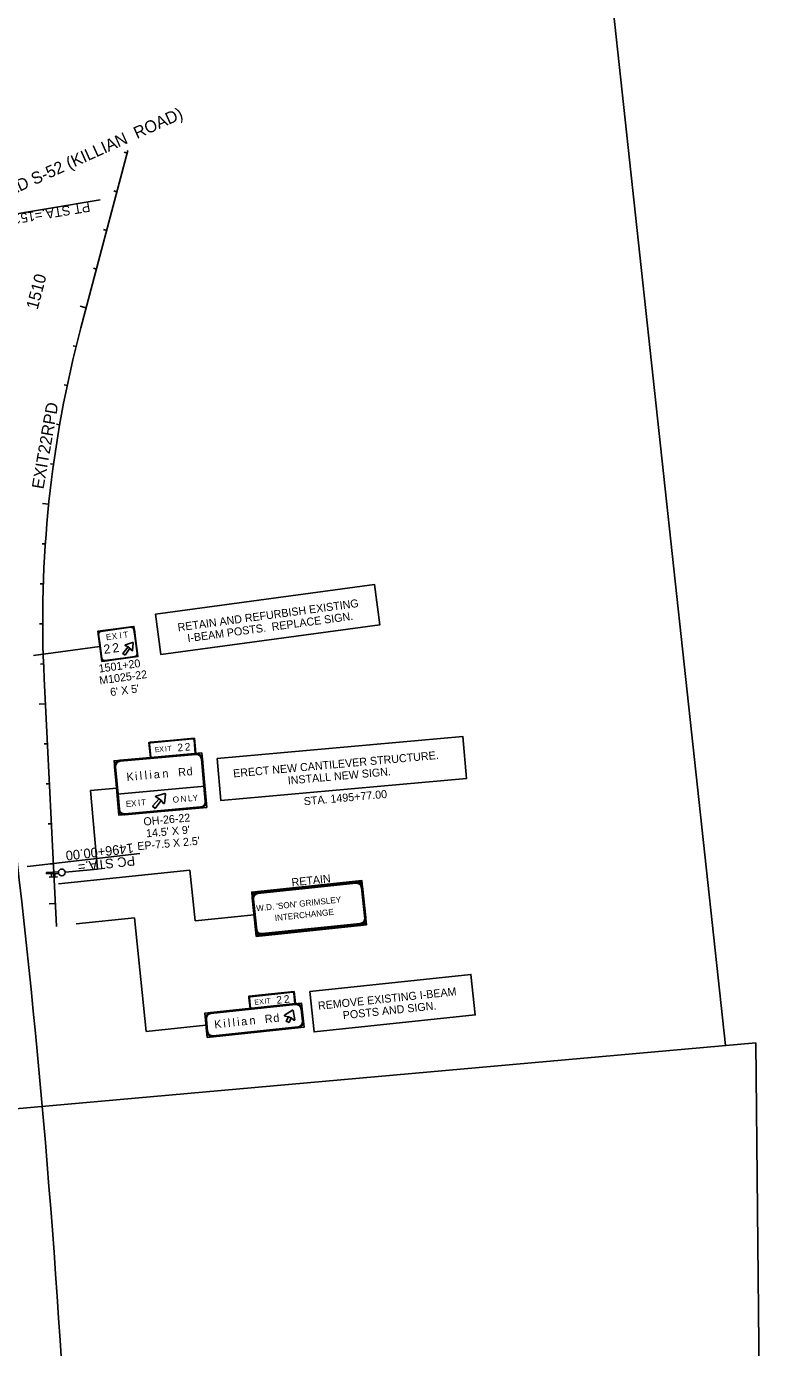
# Model space of a CAD drawing. Extents: x 2001876 to 2025694, y 804561 to 868938.
# Drawn here: x 2011258 to 2013146, y 834777 to 838079 of the extents above; entities that cross this region are included whole.
import ezdxf

# ---------------------------------------------------------------- set-up
doc = ezdxf.new("R2010")
doc.units = 0
for name, color, linetype in [('Level 30', 7, 'Continuous'), ('RD_EX_RW', 7, 'Continuous'), ('RD_HC_Data_Rel', 7, 'Continuous'), ('RD_HC_Data_Tic_Rel', 7, 'Continuous'), ('RD_PD_CLEAR ZONE', 7, 'Continuous'), ('RD_PD_OHS', 7, 'Continuous'), ('RD_SHT_ShtClip', 7, 'Continuous'), ('RD_Sketch2', 7, 'Continuous'), ('RD_TX_RoadID', 7, 'Continuous'), ('TR SN EXTRUDED PANEL SIGNS - GROUND MOUNTED', 7, 'Continuous'), ('TR SN EXTRUDED PANEL SIGNS- MOUNTED OVERHEAD', 7, 'Continuous')]:
    doc.layers.add(name, color=color, linetype=linetype)

msp = doc.modelspace()

# ---------------------------------------------------------------- linework, layer by layer
at = {"layer": 'RD_HC_Data_Rel'}
for p, q in [((2011442.3, 837645.1), (2011043.9, 837579.1)), ((2011542.1, 836012), (2011268.5, 835980.4))]:
    msp.add_line(p, q, dxfattribs=at)
at = {"layer": 'RD_HC_Data_Tic_Rel'}
msp.add_line((2011268.5, 835980.4), (2011260.5, 835979.5), dxfattribs=at)
at = {"layer": 'RD_PD_CLEAR ZONE'}
for p, q in [((2011394.6, 837325.6), (2011511.9, 837768.3)), ((2011333.8, 835829), (2011302.6, 836449.4))]:
    msp.add_line(p, q, dxfattribs=at)
for centre, radius, start, end in [((2014159.1, 836592.7), 2860, 165.1508, 182.8716), ((1988469.9, 833345.6), 22918.3, 0.60373, 9.40038)]:
    msp.add_arc(centre, radius, start, end, dxfattribs=at)
at = {"layer": 'RD_PD_OHS'}
for p, q in [((2011338.3, 835965.8), (2011308.4, 835964.4)), ((2011308.4, 835964.4), (2011308.5, 835960.5)), ((2011338.5, 835961.8), (2011308.5, 835960.5)), ((2011321.4, 835952.8), (2011321, 835960.8)), ((2011329.4, 835953.1), (2011329.1, 835961.1)), ((2011335.7, 835953.4), (2011314.8, 835952.5))]:
    msp.add_line(p, q, dxfattribs=at)
msp.add_circle((2011346.6, 835964.3), 8.46, dxfattribs=at)
at = {"layer": 'RD_SHT_ShtClip'}
for p, q in [((2012378.5, 841312.6), (2013006, 835532.1)), ((2009589.1, 835227.6), (2013081.4, 835538.8)), ((2013081.4, 835538.8), (2013146, 829400.9))]:
    msp.add_line(p, q, dxfattribs=at)
at = {"layer": 'RD_Sketch2'}
for p, q in [((2011510.3, 837762.2), (2011502.6, 837764.2)), ((2011484.7, 837665.5), (2011477, 837667.6)), ((2011459.1, 837568.8), (2011451.3, 837570.9)), ((2011433.4, 837472.2), (2011425.7, 837474.2)), ((2011407.8, 837375.5), (2011392.3, 837379.6)), ((2011382.6, 837278.8), (2011374.8, 837280.7)), ((2011360.3, 837181.3), (2011352.5, 837182.9)), ((2011341.4, 837083.1), (2011333.5, 837084.5)), ((2011326, 836984.3), (2011318.1, 836985.4)), ((2011314, 836885), (2011298.1, 836886.6)), ((2011305.6, 836785.4), (2011297.6, 836785.9)), ((2011300.6, 836685.5), (2011292.6, 836685.8)), ((2011299.1, 836585.5), (2011291.1, 836585.5)), ((2011301.1, 836485.5), (2011293.1, 836485.2)), ((2011305.8, 836385.7), (2011289.9, 836384.9)), ((2011310.9, 836285.8), (2011302.9, 836285.4)), ((2011315.9, 836185.9), (2011307.9, 836185.5)), ((2011320.9, 836086), (2011312.9, 836085.6)), ((2011325.9, 835986.2), (2011317.9, 835985.8)), ((2011330.9, 835886.3), (2011314.9, 835885.5))]:
    msp.add_line(p, q, dxfattribs=at)
at = {"layer": 'TR SN EXTRUDED PANEL SIGNS - GROUND MOUNTED'}
for p, q in [((2011437.7, 836559.5), (2011438.9, 836559.7)), ((2011444.4, 836566.8), (2011444.2, 836568.1)), ((2011519.5, 836578.2), (2011519.7, 836577)), ((2011526.8, 836571.6), (2011528.1, 836571.7)), ((2011441.8, 836529.4), (2011275.7, 836506.9)), ((2011505.5, 836531.3), (2011505.9, 836532.1)), ((2011505.9, 836532.1), (2011505.6, 836533)), ((2011522.8, 836519.3), (2011522.1, 836518.7)), ((2011523.7, 836519.2), (2011522.8, 836519.3)), ((2011523.7, 836539.2), (2011524, 836538.3)), ((2011524, 836538.3), (2011524.9, 836538.2)), ((2011447.1, 836499.4), (2011445.8, 836499.3)), ((2011454.4, 836492.7), (2011454.2, 836494)), ((2011529.5, 836504.2), (2011529.7, 836502.9)), ((2011536.2, 836511.5), (2011535, 836511.3)), ((2011568.6, 836288.4), (2011568.5, 836289.7)), ((2011674.5, 836299.2), (2011674.6, 836298)), ((2011677.3, 836295.7), (2011678.6, 836295.8)), ((2011565.1, 836285.6), (2011566.3, 836285.7)), ((2011681.7, 836261.7), (2011681.9, 836259.2)), ((2011478.7, 836228.2), (2011481.2, 836228.4)), ((2011492.7, 836242.2), (2011492.4, 836244.7)), ((2011695.6, 836247.7), (2011698.2, 836248)), ((2011418.5, 836169.4), (2011483.4, 836175.2)), ((2011418.5, 836169.4), (2011436.3, 835972.4)), ((2011582.5, 836154), (2011582.1, 836155.2)), ((2011604.1, 836161.6), (2011604.5, 836160.4)), ((2011604.5, 836160.4), (2011605.7, 836160.2)), ((2011490.7, 836122.4), (2011488.2, 836122.2)), ((2011581.9, 836152.9), (2011582.5, 836154)), ((2011602.2, 836137.6), (2011601.1, 836136.8)), ((2011603.4, 836137.4), (2011602.2, 836137.6)), ((2011693.7, 836128), (2011693.9, 836125.5)), ((2011707.7, 836142), (2011705.2, 836141.8)), ((2011504.7, 836108.4), (2011504.5, 836111)), ((2011666.8, 835970.1), (2011338.2, 835935.5)), ((2011436.3, 835972.4), (2011355.1, 835965.1)), ((2011680.2, 835843.2), (2011666.8, 835970.1)), ((2011827.4, 835858.6), (2011680.2, 835843.2)), ((2011528.1, 835850.9), (2011382.7, 835835.6)), ((2011558, 835566.6), (2011528.1, 835850.9)), ((2011923.8, 835666.2), (2011923.9, 835665)), ((2011926.7, 835662.7), (2011927.9, 835662.8)), ((2011814.6, 835650.9), (2011815.8, 835651.1)), ((2011818.1, 835653.8), (2011817.9, 835655.1)), ((2011930.7, 835636.4), (2011931, 835633.9)), ((2011705.6, 835597.4), (2011708.1, 835597.7)), ((2011719.4, 835611.6), (2011719.1, 835614.1)), ((2011904.5, 835606.6), (2011903.8, 835607.6)), ((2011904.2, 835605.3), (2011904.5, 835606.6)), ((2011923.2, 835619.8), (2011923.9, 835618.7)), ((2011923.9, 835618.7), (2011925.2, 835618.9)), ((2011927.9, 835596.1), (2011927.1, 835595.1)), ((2011929.1, 835596.3), (2011927.9, 835596.1)), ((2011944.9, 835622.6), (2011947.4, 835622.9)), ((2011707.2, 835582.3), (2011558, 835566.6)), ((2011711.3, 835567.5), (2011708.7, 835567.2)), ((2011936.8, 835578.4), (2011937.1, 835575.9)), ((2011950.6, 835592.6), (2011948.1, 835592.4)), ((2011725.4, 835553.7), (2011725.2, 835556.2))]:
    msp.add_line(p, q, dxfattribs=at)
for points in [[(2011580.6, 836610), (2012128.3, 836684.1), (2012141.9, 836583.2), (2011594.3, 836509.1)], [(2011436.7, 836567), (2011527, 836579.3), (2011537.2, 836503.9), (2011446.9, 836491.7)], [(2011438.9, 836559.7), (2011442, 836537.1), (2011440.7, 836536.9), (2011437.7, 836559.5), (2011438.9, 836559.7)], [(2011519.7, 836577), (2011444.4, 836566.8), (2011444.2, 836568.1), (2011519.5, 836578.2), (2011519.7, 836577)], [(2011529.9, 836549), (2011526.8, 836571.6), (2011528.1, 836571.7), (2011531.1, 836549.1), (2011529.9, 836549)], [(2011442, 836537.1), (2011447.1, 836499.4), (2011445.8, 836499.3), (2011440.7, 836536.9), (2011442, 836537.1)], [(2011505.1, 836507.3), (2011499.1, 836511.9), (2011512.7, 836528.2), (2011517.2, 836524.7), (2011505.1, 836507.3)], [(2011524, 836538.3), (2011523.7, 836539.2), (2011505.6, 836533), (2011505.9, 836532.1), (2011505.5, 836531.3), (2011512.7, 836528.2), (2011517.2, 836524.7), (2011522.1, 836518.7), (2011522.8, 836519.3), (2011523.7, 836519.2), (2011524.9, 836538.2), (2011524, 836538.3)], [(2011535, 836511.3), (2011529.9, 836549), (2011531.1, 836549.1), (2011536.2, 836511.5), (2011535, 836511.3)], [(2011454.2, 836494), (2011499.4, 836500.1), (2011499.6, 836498.9), (2011454.4, 836492.7), (2011454.2, 836494)], [(2011499.4, 836500.1), (2011529.5, 836504.2), (2011529.7, 836502.9), (2011499.6, 836498.9), (2011499.4, 836500.1)], [(2011568.1, 836251.5), (2011681.7, 836261.7), (2011678.3, 836299.6), (2011564.7, 836289.3), (2011568.1, 836251.5)], [(2011674.6, 836298), (2011568.6, 836288.4), (2011568.5, 836289.7), (2011674.5, 836299.2), (2011674.6, 836298)], [(2011680.4, 836261.6), (2011677.3, 836295.7), (2011678.6, 836295.8), (2011681.7, 836261.7), (2011680.4, 836261.6)], [(2011484.8, 836160.1), (2011704.3, 836179.8), (2011696.8, 836263.1), (2011477.3, 836243.3), (2011484.8, 836160.1)], [(2011477.3, 836243.3), (2011696.8, 836263.1), (2011709.1, 836126.8), (2011489.6, 836107.1)], [(2011681.9, 836259.2), (2011492.7, 836242.2), (2011492.4, 836244.7), (2011681.7, 836261.7), (2011681.9, 836259.2)], [(2011566.3, 836285.7), (2011569.4, 836251.6), (2011568.1, 836251.5), (2011565.1, 836285.6), (2011566.3, 836285.7)], [(2011481.2, 836228.4), (2011487.3, 836160.3), (2011484.8, 836160.1), (2011478.7, 836228.2), (2011481.2, 836228.4)], [(2011701.8, 836179.6), (2011695.6, 836247.7), (2011698.2, 836248), (2011704.3, 836179.8), (2011701.8, 836179.6)], [(2011484.8, 836160.1), (2011704.3, 836179.8), (2011709.1, 836126.8), (2011489.6, 836107.1)], [(2011487.3, 836160.3), (2011490.7, 836122.4), (2011488.2, 836122.2), (2011484.8, 836160.1), (2011487.3, 836160.3)], [(2011604.5, 836160.4), (2011604.1, 836161.6), (2011582.1, 836155.2), (2011582.5, 836154), (2011581.9, 836152.9), (2011590.3, 836148.7), (2011595.5, 836144.3), (2011601.1, 836136.8), (2011602.2, 836137.6), (2011603.4, 836137.4), (2011605.7, 836160.2), (2011604.5, 836160.4)], [(2011705.2, 836141.8), (2011701.8, 836179.6), (2011704.3, 836179.8), (2011707.7, 836142), (2011705.2, 836141.8)], [(2011504.5, 836111), (2011693.7, 836128), (2011693.9, 836125.5), (2011504.7, 836108.4), (2011504.5, 836111)], [(2011580.3, 836124.5), (2011573.5, 836130.1), (2011590.3, 836148.7), (2011595.5, 836144.3), (2011580.3, 836124.5)], [(2011967, 835666.9), (2012369.4, 835709.3), (2012380.1, 835608.1), (2011977.6, 835565.7)], [(2011817.3, 835624.5), (2011930.7, 835636.4), (2011927.5, 835666.6), (2011814.2, 835654.7), (2011817.3, 835624.5)], [(2011923.9, 835665), (2011818.1, 835653.8), (2011817.9, 835655.1), (2011923.8, 835666.2), (2011923.9, 835665)], [(2011929.5, 835636.3), (2011926.7, 835662.7), (2011927.9, 835662.8), (2011930.7, 835636.4), (2011929.5, 835636.3)], [(2011710.3, 835552.1), (2011952.2, 835577.5), (2011945.8, 835638), (2011704, 835612.5), (2011710.3, 835552.1)], [(2011931, 835633.9), (2011719.4, 835611.6), (2011719.1, 835614.1), (2011930.7, 835636.4), (2011931, 835633.9)], [(2011815.8, 835651.1), (2011818.6, 835624.6), (2011817.3, 835624.5), (2011814.6, 835650.9), (2011815.8, 835651.1)], [(2011708.1, 835597.7), (2011711.3, 835567.5), (2011708.7, 835567.2), (2011705.6, 835597.4), (2011708.1, 835597.7)], [(2011923.9, 835618.7), (2011923.2, 835619.8), (2011903.8, 835607.6), (2011904.5, 835606.6), (2011904.2, 835605.3), (2011913.5, 835603.6), (2011919.7, 835600.8), (2011927.1, 835595.1), (2011927.9, 835596.1), (2011929.1, 835596.3), (2011925.2, 835618.9), (2011923.9, 835618.7)], [(2011915.1, 835589.3), (2011908, 835592.5), (2011913.5, 835603.6), (2011919.7, 835600.8), (2011915.1, 835589.3)], [(2011948.1, 835592.4), (2011944.9, 835622.6), (2011947.4, 835622.9), (2011950.6, 835592.6), (2011948.1, 835592.4)], [(2011725.2, 835556.2), (2011936.8, 835578.4), (2011937.1, 835575.9), (2011725.4, 835553.7), (2011725.2, 835556.2)]]:
    msp.add_lwpolyline(points, close=True, dxfattribs=at)
for centre, radius, start, end in [((2011445.2, 836560.5), 7.6, 97.7008, 187.7004), ((2011445.2, 836560.5), 6.33, 97.7008, 187.7004), ((2011520.5, 836570.7), 7.6, 7.7006, 97.7008), ((2011520.5, 836570.7), 6.33, 7.7006, 97.7008), ((2011505.9, 836532.1), 0.95, 108.8786, 246.663), ((2011522.8, 836519.3), 0.95, 218.7387, 356.5225), ((2011524, 836538.3), 0.95, 356.5225, 108.8783), ((2011453.4, 836500.3), 7.6, 187.7004, 277.7007), ((2011453.4, 836500.3), 6.33, 187.7004, 277.7007), ((2011528.7, 836510.5), 6.33, 277.7007, 7.7009), ((2011528.7, 836510.5), 7.6, 277.7007, 7.7009), ((2011568.8, 836285.9), 3.8, 95.1463, 185.1459), ((2011568.8, 836285.9), 2.53, 95.1463, 185.1459), ((2011674.8, 836295.4), 3.8, 5.1461, 95.1463), ((2011674.8, 836295.4), 2.53, 5.1461, 95.1463), ((2011683, 836246.6), 15.2, 5.1461, 95.1463), ((2011683, 836246.6), 12.7, 5.1461, 95.1463), ((2011493.8, 836229.5), 15.2, 95.1463, 185.1459), ((2011493.8, 836229.5), 12.7, 95.1463, 185.1459), ((2011582.5, 836154), 1.27, 106.1265, 243.5922), ((2011604.5, 836160.4), 1.27, 354.1656, 106.1267), ((2011503.3, 836123.6), 15.2, 185.1459, 275.1462), ((2011503.3, 836123.6), 12.7, 185.1459, 275.1462), ((2011602.2, 836137.6), 1.27, 216.6999, 354.1656), ((2011692.6, 836140.6), 12.7, 275.1462, 5.1464), ((2011692.6, 836140.6), 15.2, 275.1462, 5.1464), ((2011924.2, 835662.5), 3.8, 6.0071, 96.0073), ((2011924.2, 835662.5), 2.53, 6.0071, 96.0073), ((2011818.3, 835651.3), 3.8, 96.0073, 186.0069), ((2011818.3, 835651.3), 2.53, 96.0073, 186.0069), ((2011932.3, 835621.3), 15.2, 6.0071, 96.0073), ((2011932.3, 835621.3), 12.7, 6.0071, 96.0073), ((2011720.7, 835599), 15.2, 96.0073, 186.0069), ((2011720.7, 835599), 12.7, 96.0073, 186.0069), ((2011904.5, 835606.6), 1.27, 121.9875, 259.4533), ((2011923.9, 835618.7), 1.27, 10.0264, 121.9875), ((2011927.9, 835596.1), 1.27, 232.5609, 10.0267), ((2011723.9, 835568.8), 15.2, 186.0069, 276.0072), ((2011723.9, 835568.8), 12.7, 186.0069, 276.0072), ((2011935.5, 835591), 12.7, 276.0072, 6.0074), ((2011935.5, 835591), 15.2, 276.0072, 6.0074)]:
    msp.add_arc(centre, radius, start, end, dxfattribs=at)
at = {"layer": 'TR SN EXTRUDED PANEL SIGNS- MOUNTED OVERHEAD'}
for p, q in [((2012081.5, 835942.6), (2012081.7, 835940.1)), ((2012081.8, 835940), (2012082, 835937.5)), ((2012095.7, 835928.8), (2012098.2, 835929.1)), ((2012095.9, 835926.2), (2012098.5, 835926.5)), ((2011823, 835900.2), (2011825.5, 835900.4)), ((2011823.3, 835897.5), (2011825.8, 835897.8)), ((2011836.8, 835914.3), (2011836.5, 835916.9)), ((2011837, 835911.7), (2011836.8, 835914.3)), ((2012092.6, 835837.1), (2012092.9, 835834.6)), ((2012092.9, 835834.5), (2012093.1, 835832)), ((2012106.4, 835851.3), (2012103.9, 835851.1)), ((2012106.7, 835848.7), (2012104.1, 835848.4)), ((2011833.7, 835822.6), (2011831.2, 835822.4)), ((2011834, 835820), (2011831.4, 835819.8)), ((2011847.9, 835808.8), (2011847.6, 835811.4)), ((2011848.2, 835806.2), (2011847.9, 835808.7))]:
    msp.add_line(p, q, dxfattribs=at)
for points in [[(2011735.3, 836248.9), (2012349.2, 836304.2), (2012358.7, 836199.4), (2011744.7, 836144.1)], [(2011832.8, 835807.2), (2012108, 835836.2), (2012096.6, 835944.2), (2011821.4, 835915.3), (2011832.8, 835807.2)], [(2011833, 835804.6), (2012108.2, 835833.6), (2012096.9, 835941.6), (2011821.7, 835912.7), (2011833, 835804.6)], [(2012081.7, 835940.1), (2011836.8, 835914.3), (2011836.5, 835916.9), (2012081.5, 835942.6), (2012081.7, 835940.1)], [(2012082, 835937.5), (2011837, 835911.7), (2011836.8, 835914.3), (2012081.8, 835940), (2012082, 835937.5)], [(2012103.9, 835851.1), (2012095.7, 835928.8), (2012098.2, 835929.1), (2012106.4, 835851.3), (2012103.9, 835851.1)], [(2012104.1, 835848.4), (2012095.9, 835926.2), (2012098.5, 835926.5), (2012106.7, 835848.7), (2012104.1, 835848.4)], [(2011825.5, 835900.4), (2011833.7, 835822.6), (2011831.2, 835822.4), (2011823, 835900.2), (2011825.5, 835900.4)], [(2011825.8, 835897.8), (2011834, 835820), (2011831.4, 835819.8), (2011823.3, 835897.5), (2011825.8, 835897.8)], [(2011847.6, 835811.4), (2012092.6, 835837.1), (2012092.9, 835834.6), (2011847.9, 835808.8), (2011847.6, 835811.4)], [(2011847.9, 835808.7), (2012092.9, 835834.5), (2012093.1, 835832), (2011848.2, 835806.2), (2011847.9, 835808.7)]]:
    msp.add_lwpolyline(points, close=True, dxfattribs=at)
for centre, radius, start, end in [((2012083.1, 835927.5), 15.2, 6.0071, 96.0073), ((2012083.1, 835927.5), 12.7, 6.0071, 96.0073), ((2012083.3, 835924.9), 15.2, 6.0071, 96.0073), ((2012083.3, 835924.9), 12.7, 6.0071, 96.0073), ((2011838.1, 835901.7), 15.2, 96.0073, 186.0069), ((2011838.4, 835899.1), 15.2, 96.0073, 186.0069), ((2011838.1, 835901.7), 12.7, 96.0073, 186.0069), ((2011838.4, 835899.1), 12.7, 96.0073, 186.0069), ((2012091.3, 835849.7), 12.7, 276.0072, 6.0074), ((2012091.3, 835849.7), 15.2, 276.0072, 6.0074), ((2012091.5, 835847.1), 12.7, 276.0072, 6.0074), ((2012091.5, 835847.1), 15.2, 276.0072, 6.0074), ((2011846.3, 835824), 15.2, 186.0069, 276.0072), ((2011846.6, 835821.3), 15.2, 186.0069, 276.0072), ((2011846.3, 835824), 12.7, 186.0069, 276.0072), ((2011846.6, 835821.3), 12.7, 186.0069, 276.0072)]:
    msp.add_arc(centre, radius, start, end, dxfattribs=at)

# ---------------------------------------------------------------- texts
at = {"layer": 'Level 30'}
msp.add_text('M1025-22', height=20, rotation=7.7006, dxfattribs=at).set_placement((2011441.8, 836434.2))
at = {"layer": 'RD_EX_RW'}
msp.add_text('1510', height=30, rotation=75.1508, dxfattribs=at).set_placement((2011286.1, 837369.1))
at = {"layer": 'RD_HC_Data_Rel'}
for s, rotation, p in [('PT STA.=1512+14.58', 189.4004, (2011415.5, 837639.8)), ('1496+00.00', 186.5923, (2011524.7, 836037.3)), ('PC STA.=', 186.5923, (2011528.3, 836006))]:
    msp.add_text(s, height=24, rotation=rotation, dxfattribs=at).set_placement(p)
at = {"layer": 'RD_TX_RoadID'}
for s, rotation, p in [('ROAD S-52 (KILLIAN  ROAD)', 24.1866, (2011162.4, 837629.9)), ('EXIT22RPD', 80.1252, (2011300.9, 836921))]:
    msp.add_text(s, height=30, rotation=rotation, dxfattribs=at).set_placement(p)
at = {"layer": 'TR SN EXTRUDED PANEL SIGNS - GROUND MOUNTED'}
for s, height, rotation, p in [('RETAIN AND REFURBISH EXISTING', 20, 7.7006, (2011637.7, 836566.8)), ('I-BEAM POSTS.  REPLACE SIGN.', 20, 7.7006, (2011662.1, 836539.8)), ('E', 15.2, 7.7006, (2011458.1, 836544.4)), ('X', 15.2, 7.7006, (2011472.6, 836546.3)), ('I', 15.2, 7.7006, (2011491.8, 836548.9)), ('T', 15.2, 7.7006, (2011501.5, 836550.2)), ('2', 22.8, 7.7006, (2011452.8, 836510.4)), ('2', 22.8, 7.7006, (2011474.6, 836513.4)), ('1501+20', 20, 7.728, (2011440.4, 836463.7)), ("6' X 5'", 20, 7.7006, (2011469.1, 836404.9)), ('2', 19, 5.1461, (2011654.9, 836268.2)), ('E', 12.7, 5.1461, (2011580, 836264.6)), ('X', 12.7, 5.1461, (2011590.8, 836265.6)), ('I', 12.7, 5.1461, (2011605.1, 836266.9)), ('T', 12.7, 5.1461, (2011611.4, 836267.5)), ('2', 19, 5.1461, (2011636.6, 836266.6)), ('R', 20.3, 5.1461, (2011638.4, 836204.4)), ('d', 20.3, 5.1461, (2011659.5, 836206.3)), ('K', 20.3, 5.1461, (2011509.5, 836192.8)), ('i', 20.3, 5.1461, (2011530.5, 836194.7)), ('l', 20.3, 5.1461, (2011542.3, 836195.8)), ('l', 20.3, 5.1461, (2011554.7, 836196.9)), ('i', 20.3, 5.1461, (2011566.8, 836198)), ('a', 20.3, 5.1461, (2011577.6, 836198.9)), ('n', 20.3, 5.1461, (2011599, 836200.9)), ('N', 15.2, 5.1461, (2011644.2, 836140.1)), ('L', 15.2, 5.1461, (2011662.7, 836141.7)), ('Y', 15.2, 5.1461, (2011674.4, 836142.8)), ('E', 15.2, 5.1461, (2011507.6, 836127.8)), ('X', 15.2, 5.1461, (2011520.6, 836128.9)), ('I', 15.2, 5.1461, (2011537.8, 836130.5)), ('T', 15.2, 5.1461, (2011545.3, 836131.2)), ('O', 15.2, 5.1461, (2011624.7, 836138.3)), ('REMOVE EXISTING I-BEAM', 20, 6.0071, (2011988.3, 835621)), ('E', 12.7, 6.0071, (2011828.7, 835633.3)), ('X', 12.7, 6.0071, (2011840.6, 835634.6)), ('I', 12.7, 6.0071, (2011854, 835636)), ('T', 12.7, 6.0071, (2011858.7, 835636.5)), ('2', 19, 6.0071, (2011884.1, 835635.9)), ('2', 19, 6.0071, (2011903, 835637.9)), ('POSTS AND SIGN.', 20, 6.0071, (2012050.3, 835597.4)), ('K', 20.3, 6.0071, (2011729, 835574.4)), ('i', 20.3, 6.0071, (2011751.5, 835576.8)), ('l', 20.3, 6.0071, (2011763, 835578)), ('l', 20.3, 6.0071, (2011774.6, 835579.2)), ('i', 20.3, 6.0071, (2011786.1, 835580.4)), ('a', 20.3, 6.0071, (2011796.1, 835581.5)), ('n', 20.3, 6.0071, (2011816.8, 835583.7)), ('R', 20.3, 6.0071, (2011855.1, 835587.7)), ('d', 20.3, 6.0071, (2011876.4, 835589.9))]:
    msp.add_text(s, height=height, rotation=rotation, dxfattribs=at).set_placement(p)
at = {"layer": 'TR SN EXTRUDED PANEL SIGNS- MOUNTED OVERHEAD'}
for s, height, rotation, p in [('ERECT NEW CANTILEVER STRUCTURE.', 20, 5.1461, (2011776, 836201.8)), ('INSTALL NEW SIGN.', 20, 5.1461, (2011912.5, 836184)), ('STA. 1495+77.00', 20, 5.1461, (2011952.5, 836132)), ('OH-26-22', 20, 5.1461, (2011551.7, 836081.4)), ("14.5' X 9'", 20, 5.1461, (2011558.2, 836051.9)), ("EP-7.5 X 2.5'", 20, 5.1461, (2011536.5, 836019.8)), ('RETAIN', 20, 6.0071, (2011922.1, 835929.4)), ("W.D. 'SON' GRIMSLEY", 15.2, 6.0071, (2011833.5, 835867)), ('INTERCHANGE', 15.2, 6.0071, (2011880, 835843))]:
    msp.add_text(s, height=height, rotation=rotation, dxfattribs=at).set_placement(p)

doc.saveas('drawing.dxf')
